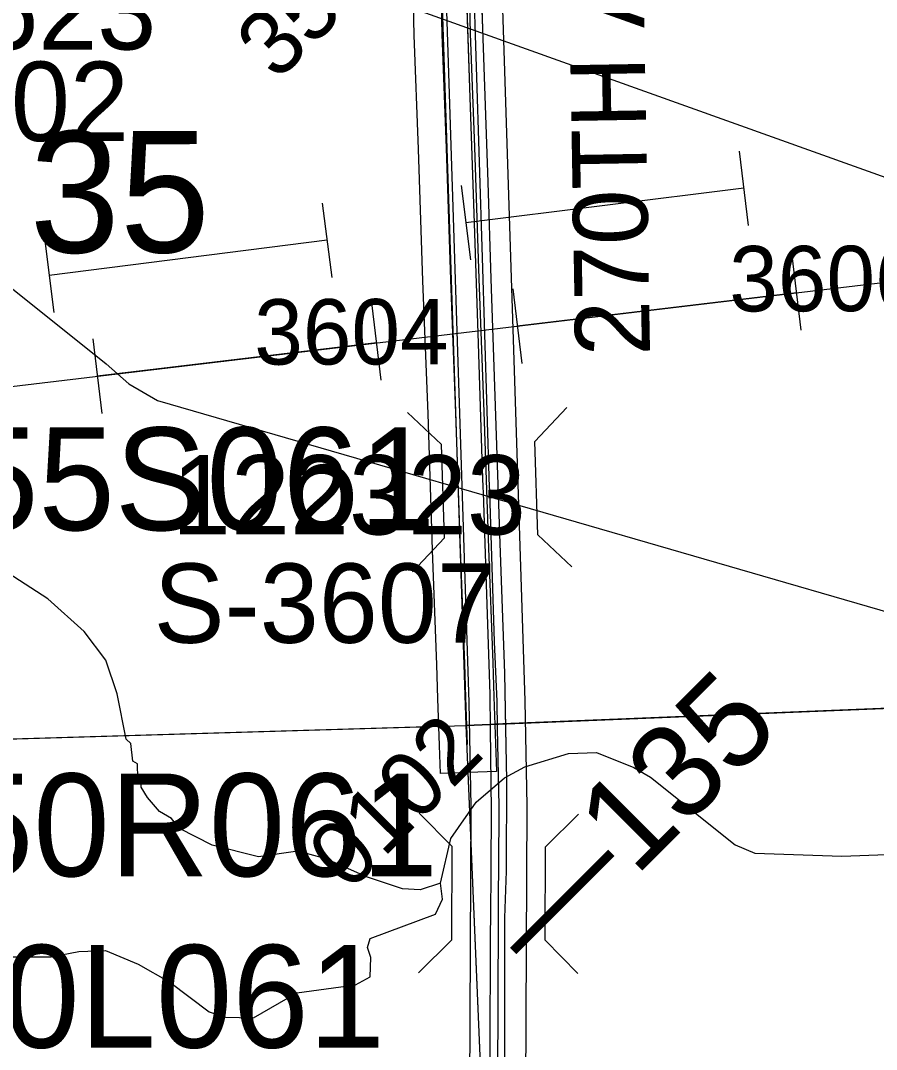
# Model space of a CAD drawing. Extents: x 128.7 to 185.5, y -21.4 to 12.6.
# Drawn here: x 150.899 to 151.816, y -13.541 to -12.439 of the extents above; entities that cross this region are included whole.
import ezdxf

# ---------------------------------------------------------------- set-up
doc = ezdxf.new("R2010")
doc.units = 0
for name, color, linetype in [('tdCoDivCarto', 7, 'Continuous'), ('tdCoHydroRiver', 7, 'Continuous'), ('tdCoPipe', 7, 'Continuous'), ('tdCoPipe1', 7, 'Continuous'), ('tdCoPipe2', 7, 'Continuous'), ('tdCoPriCL', 7, 'Continuous'), ('tdCoPriDiv', 7, 'Continuous'), ('tdCoPrimary', 7, 'Continuous'), ('tdCoSecRdNmbr', 7, 'Continuous'), ('tdCoSecRdTxt', 7, 'Continuous'), ('tdCoSecRteBand', 7, 'Continuous'), ('tdCoSecRteCL', 7, 'Continuous'), ('tdCoSectLine', 7, 'Continuous'), ('tdCoSectLinePart', 7, 'Continuous'), ('tdCoSectNmbr', 7, 'Continuous'), ('tdCoStrucDivPri', 7, 'Continuous'), ('tdCoStrucPriMaintName', 7, 'Continuous'), ('tdCoStrucSecCoName', 7, 'Continuous'), ('tdCoStrucSecFHWANum', 7, 'Continuous'), ('tdCoSurfGravel', 7, 'Continuous'), ('tdStHwyPriRefPost1', 7, 'Continuous'), ('tdStHwyPriRefPost5', 7, 'Continuous')]:
    doc.layers.add(name, color=color, linetype=linetype)

msp = doc.modelspace()

# ---------------------------------------------------------------- linework, layer by layer
at = {"layer": 'tdCoDivCarto'}
for p, q in [((151.3945, -12.4481), (151.3891, -12.2949)), ((151.3758, -12.3852), (151.3805, -12.5218)), ((151.4, -12.6125), (151.3945, -12.4481)), ((151.3805, -12.5218), (151.3849, -12.6564)), ((151.4034, -12.7159), (151.4, -12.6125)), ((151.3849, -12.6564), (151.3893, -12.7852)), ((151.4083, -12.8626), (151.4034, -12.7159)), ((151.3893, -12.7852), (151.3933, -12.9092)), ((151.413, -12.9995), (151.4083, -12.8626)), ((151.3933, -12.9092), (151.3944, -12.9395)), ((151.3944, -12.9395), (151.3946, -12.9445)), ((151.3944, -12.9395), (151.3946, -12.9445)), ((151.3946, -12.9445), (151.3977, -13.0323)), ((151.418, -13.1383), (151.413, -12.9995)), ((151.3977, -13.0323), (151.4017, -13.1612)), ((151.4191, -13.1979), (151.418, -13.1383)), ((151.4017, -13.1612), (151.4021, -13.1976)), ((151.4021, -13.1976), (151.4032, -13.2855)), ((151.4202, -13.2527), (151.4191, -13.1979)), ((151.4197, -13.3464), (151.4202, -13.2527)), ((151.4032, -13.2855), (151.4028, -13.3468)), ((151.4028, -13.3472), (151.4025, -13.4007)), ((151.4028, -13.3468), (151.4028, -13.3472)), ((151.4181, -13.4002), (151.4197, -13.3504)), ((151.4197, -13.3504), (151.4197, -13.3464)), ((151.4025, -13.4008), (151.4024, -13.4155)), ((151.4025, -13.4007), (151.4025, -13.4008)), ((151.418, -13.4061), (151.4181, -13.4002)), ((151.418, -13.5415), (151.418, -13.4061)), ((151.4024, -13.4155), (151.4017, -13.5499))]:
    msp.add_line(p, q, dxfattribs=at)
for points in [[(151.3427, -11.42), (151.3467, -11.5401), (151.3506, -11.6589), (151.3553, -11.7938), (151.3612, -11.9361), (151.3622, -11.9889), (151.3667, -12.1253), (151.3696, -12.2097), (151.3713, -12.2597), (151.3758, -12.3852), (151.3805, -12.5218), (151.3849, -12.6564), (151.3893, -12.7852), (151.3933, -12.9092), (151.3944, -12.9395)], [(151.3427, -11.42), (151.3467, -11.5401), (151.3506, -11.6589), (151.3553, -11.7938), (151.3612, -11.9361), (151.3622, -11.9889), (151.3667, -12.1253), (151.3696, -12.2097), (151.3713, -12.2597), (151.3758, -12.3852), (151.3805, -12.5218), (151.3849, -12.6564), (151.3893, -12.7852), (151.3933, -12.9092), (151.3944, -12.9395)], [(151.3427, -11.42), (151.3467, -11.5401), (151.3506, -11.6589), (151.3553, -11.7938), (151.3612, -11.9361), (151.3622, -11.9889), (151.3667, -12.1253), (151.3696, -12.2097), (151.3713, -12.2597), (151.3758, -12.3852), (151.3805, -12.5218), (151.3849, -12.6564), (151.3893, -12.7852), (151.3933, -12.9092), (151.3944, -12.9395)], [(151.4191, -13.1973), (151.418, -13.1383), (151.413, -12.9995), (151.4083, -12.8626), (151.4034, -12.7159), (151.4, -12.6125), (151.3945, -12.4481), (151.3891, -12.2949), (151.3864, -12.2095), (151.3837, -12.1257), (151.3785, -11.9746), (151.3745, -11.8491), (151.3689, -11.6996), (151.3647, -11.5711), (151.36, -11.4288), (151.3598, -11.4195)], [(151.4191, -13.1979), (151.418, -13.1383), (151.413, -12.9995), (151.4083, -12.8626), (151.4034, -12.7159), (151.4, -12.6125), (151.3945, -12.4481), (151.3891, -12.2949), (151.3864, -12.2095), (151.3837, -12.1257), (151.3785, -11.9746), (151.3745, -11.8491), (151.3689, -11.6996), (151.3647, -11.5711), (151.36, -11.4288), (151.3598, -11.4201)], [(151.4191, -13.1979), (151.418, -13.1383), (151.413, -12.9995), (151.4083, -12.8626), (151.4034, -12.7159), (151.4, -12.6125), (151.3945, -12.4481), (151.3891, -12.2949), (151.3864, -12.2095), (151.3837, -12.1257), (151.3785, -11.9746), (151.3745, -11.8491), (151.3689, -11.6996), (151.3647, -11.5711), (151.36, -11.4288), (151.3598, -11.4201)], [(151.3944, -12.9395), (151.3946, -12.9445)], [(151.3944, -12.9395), (151.3946, -12.9445)], [(151.3946, -12.9445), (151.3977, -13.0323), (151.4017, -13.1612), (151.4021, -13.1976)], [(151.3946, -12.9445), (151.3977, -13.0323), (151.4017, -13.1612), (151.4021, -13.1976)], [(151.3946, -12.9445), (151.3977, -13.0323), (151.4017, -13.1612), (151.4021, -13.1976)], [(151.4021, -13.1976), (151.4032, -13.2855), (151.4028, -13.3468), (151.4028, -13.3472)], [(151.4021, -13.1976), (151.4032, -13.2855), (151.4028, -13.3468), (151.4028, -13.3472)], [(151.4021, -13.1976), (151.4032, -13.2855), (151.4028, -13.3468), (151.4028, -13.3472)], [(151.4166, -13.6808), (151.418, -13.5415), (151.418, -13.4061), (151.4181, -13.4002), (151.4197, -13.3504), (151.4197, -13.3464), (151.4202, -13.2527), (151.4191, -13.1979)], [(151.4179, -13.5485), (151.418, -13.5415), (151.418, -13.4061), (151.4181, -13.4002), (151.4197, -13.3504), (151.4197, -13.3464), (151.4202, -13.2527), (151.4191, -13.1973)], [(151.4179, -13.549), (151.418, -13.5415), (151.418, -13.4061), (151.4181, -13.4002), (151.4197, -13.3504), (151.4197, -13.3464), (151.4202, -13.2527), (151.4191, -13.1979)], [(151.4028, -13.3472), (151.4025, -13.4007), (151.4025, -13.4008)], [(151.4028, -13.3472), (151.4025, -13.4007), (151.4025, -13.4008)], [(151.4028, -13.3472), (151.4025, -13.4007), (151.4025, -13.4008)], [(151.4025, -13.4008), (151.4024, -13.4155), (151.4017, -13.5499), (151.4009, -13.6742), (151.4009, -13.6782), (151.4009, -13.6793)], [(151.4025, -13.4008), (151.4024, -13.4155), (151.4017, -13.5499), (151.4009, -13.6742), (151.4009, -13.6782), (151.4009, -13.6793)], [(151.4025, -13.4008), (151.4024, -13.4155), (151.4017, -13.5499), (151.4009, -13.6742), (151.4009, -13.6782), (151.4009, -13.6801)]]:
    msp.add_lwpolyline(points, dxfattribs=at)
at = {"layer": 'tdCoHydroRiver'}
for points in [[(152.3348, -12.7894), (151.2114, -12.3875)], [(150.0025, -12.44), (150.2597, -12.4833), (150.6842, -12.5714), (150.7163, -12.5876), (150.9906, -12.8071), (151.015, -12.8283), (151.0456, -12.8462), (151.8443, -13.0777)], [(151.349, -13.363), (151.3271, -13.3701), (151.3082, -13.3692), (151.2698, -13.3563), (151.2266, -13.3372), (151.1963, -13.3288), (151.1539, -13.335), (151.1045, -13.3225), (151.0692, -13.3047), (151.0609, -13.294), (151.048, -13.2865), (151.0349, -13.2712), (151.0282, -13.2604), (151.028, -13.2541), (151.0247, -13.251), (151.0242, -13.2353), (151.0194, -13.2323), (151.0171, -13.2134), (151.0122, -13.2088), (151.0027, -13.1602), (150.9904, -13.1243), (150.9672, -13.0936), (150.9282, -13.0586), (150.8797, -13.0271)], [(150.8845, -13.4421), (150.9318, -13.442), (150.9616, -13.4363), (150.99, -13.4353), (151.0252, -13.4499), (151.059, -13.4692), (151.1012, -13.5009), (151.1187, -13.5067), (151.1487, -13.5072), (151.1952, -13.4804), (151.258, -13.4719), (151.2735, -13.4635), (151.2744, -13.4429), (151.2709, -13.432), (151.2737, -13.4224), (151.3438, -13.3963), (151.3512, -13.3803), (151.349, -13.363), (151.36, -13.3153), (151.3871, -13.2765), (151.4177, -13.2502), (151.4394, -13.2384), (151.4863, -13.2241), (151.5162, -13.2231), (151.5562, -13.2391), (151.574, -13.2496), (151.6648, -13.3222), (151.6857, -13.3309), (151.7789, -13.3341), (151.8467, -13.3317)]]:
    msp.add_lwpolyline(points, dxfattribs=at)
at = {"layer": 'tdCoPipe'}
msp.add_lwpolyline([(141.862, -14.949), (144.0814, -14.2683), (145.7745, -13.7388), (145.9312, -13.6747), (145.9234, -13.4239), (152.8711, -12.5946), (153.879, -12.0272), (155.1085, -11.9148), (156.3627, -11.7638), (158.9313, -11.5045), (162.8631, -11.1506)], dxfattribs=at)
at = {"layer": 'tdCoPipe1'}
for p, q in [((151.7256, -12.6908), (151.7352, -12.7707)), ((151.4266, -12.7265), (151.4361, -12.8065)), ((151.2755, -12.7445), (151.2851, -12.8244)), ((150.9764, -12.7802), (150.986, -12.8603))]:
    msp.add_line(p, q, dxfattribs=at)
for points in [[(151.7304, -12.7308), (151.4313, -12.7665)], [(151.2803, -12.7845), (150.9812, -12.8202)]]:
    msp.add_lwpolyline(points, dxfattribs=at)
at = {"layer": 'tdCoPipe2'}
for p, q in [((151.6689, -12.5791), (151.6788, -12.6587)), ((151.3712, -12.6161), (151.3811, -12.6956)), ((151.2223, -12.6349), (151.2324, -12.7144)), ((150.9247, -12.6725), (150.9347, -12.752))]:
    msp.add_line(p, q, dxfattribs=at)
for points in [[(151.6739, -12.6189), (151.3762, -12.6559)], [(151.2274, -12.6746), (150.9297, -12.7122)]]:
    msp.add_lwpolyline(points, dxfattribs=at)
at = {"layer": 'tdCoPriCL'}
msp.add_lwpolyline([(151.4104, -13.5741), (151.4111, -13.4009), (151.4113, -13.3735), (151.4114, -13.3473), (151.4117, -13.2806), (151.4101, -13.1975), (151.4097, -13.1686), (151.4067, -13.1046), (151.4017, -12.9442), (151.4017, -12.9417), (151.4016, -12.9393), (151.3939, -12.6929), (151.3813, -12.2844)], dxfattribs=at)
at = {"layer": 'tdCoPriDiv'}
for points in [[(151.3774, -13.8909), (151.3797, -13.7345), (151.3817, -13.2808), (151.3797, -13.1695), (151.3513, -12.2855), (151.3502, -12.2584)], [(151.4373, -13.8988), (151.4397, -13.7347), (151.4417, -13.2804), (151.4397, -13.1677), (151.4113, -12.2833), (151.4102, -12.2565)]]:
    msp.add_lwpolyline(points, dxfattribs=at)
at = {"layer": 'tdCoPrimary'}
msp.add_line((151.3944, -12.9395), (151.3946, -12.9445), dxfattribs=at)
msp.add_line((151.3944, -12.9395), (151.3946, -12.9445), dxfattribs=at)
for points in [[(151.3427, -11.42), (151.3467, -11.5401), (151.3506, -11.6589), (151.3553, -11.7938), (151.3612, -11.9361), (151.3622, -11.9889), (151.3667, -12.1253), (151.3696, -12.2097), (151.3713, -12.2597), (151.3758, -12.3852), (151.3805, -12.5218), (151.3849, -12.6564), (151.3893, -12.7852), (151.3933, -12.9092), (151.3944, -12.9395)], [(151.3427, -11.42), (151.3467, -11.5401), (151.3506, -11.6589), (151.3553, -11.7938), (151.3612, -11.9361), (151.3622, -11.9889), (151.3667, -12.1253), (151.3696, -12.2097), (151.3713, -12.2597), (151.3758, -12.3852), (151.3805, -12.5218), (151.3849, -12.6564), (151.3893, -12.7852), (151.3933, -12.9092), (151.3944, -12.9395)], [(151.4191, -13.1979), (151.418, -13.1383), (151.413, -12.9995), (151.4083, -12.8626), (151.4034, -12.7159), (151.4, -12.6125), (151.3945, -12.4481), (151.3891, -12.2949), (151.3864, -12.2095), (151.3837, -12.1257), (151.3785, -11.9746), (151.3745, -11.8491), (151.3689, -11.6996), (151.3647, -11.5711), (151.36, -11.4288), (151.3598, -11.4201)], [(151.4191, -13.1979), (151.418, -13.1383), (151.413, -12.9995), (151.4083, -12.8626), (151.4034, -12.7159), (151.4, -12.6125), (151.3945, -12.4481), (151.3891, -12.2949), (151.3864, -12.2095), (151.3837, -12.1257), (151.3785, -11.9746), (151.3745, -11.8491), (151.3689, -11.6996), (151.3647, -11.5711), (151.36, -11.4288), (151.3598, -11.4201)], [(151.418, -13.5415), (151.418, -13.4061), (151.4181, -13.4002), (151.4197, -13.3504), (151.4197, -13.3464), (151.4202, -13.2527), (151.4191, -13.1979), (151.418, -13.1383), (151.413, -12.9995), (151.4083, -12.8626), (151.4034, -12.7159), (151.4, -12.6125), (151.3945, -12.4481), (151.3891, -12.2949)], [(151.3758, -12.3852), (151.3805, -12.5218), (151.3849, -12.6564), (151.3893, -12.7852), (151.3933, -12.9092), (151.3944, -12.9395), (151.3946, -12.9445), (151.3977, -13.0323), (151.4017, -13.1612), (151.4021, -13.1976), (151.4032, -13.2855), (151.4028, -13.3468), (151.4028, -13.3472), (151.4025, -13.4007), (151.4025, -13.4008), (151.4024, -13.4155), (151.4017, -13.5499)], [(151.3946, -12.9445), (151.3977, -13.0323), (151.4017, -13.1612), (151.4021, -13.1976)], [(151.3946, -12.9445), (151.3977, -13.0323), (151.4017, -13.1612), (151.4021, -13.1976)], [(151.4021, -13.1976), (151.4032, -13.2855), (151.4028, -13.3468), (151.4028, -13.3472)], [(151.4021, -13.1976), (151.4032, -13.2855), (151.4028, -13.3468), (151.4028, -13.3472)], [(151.4166, -13.6808), (151.418, -13.5415), (151.418, -13.4061), (151.4181, -13.4002), (151.4197, -13.3504), (151.4197, -13.3464), (151.4202, -13.2527), (151.4191, -13.1979)], [(151.4166, -13.6808), (151.418, -13.5415), (151.418, -13.4061), (151.4181, -13.4002), (151.4197, -13.3504), (151.4197, -13.3464), (151.4202, -13.2527), (151.4191, -13.1979)], [(151.4028, -13.3472), (151.4025, -13.4007), (151.4025, -13.4008)], [(151.4028, -13.3472), (151.4025, -13.4007), (151.4025, -13.4008)], [(151.4025, -13.4008), (151.4024, -13.4155), (151.4017, -13.5499), (151.4009, -13.6742), (151.4009, -13.6782), (151.4009, -13.6801)], [(151.4025, -13.4008), (151.4024, -13.4155), (151.4017, -13.5499), (151.4009, -13.6742), (151.4009, -13.6782), (151.4009, -13.6801)]]:
    msp.add_lwpolyline(points, dxfattribs=at)
at = {"layer": 'tdCoSecRteBand'}
msp.add_lwpolyline([(151.3776, -12.3126), (151.3808, -12.453), (151.3853, -12.5749), (151.3853, -12.5749), (151.3853, -12.5749), (151.3902, -12.7159), (151.3956, -12.8584), (151.3956, -12.8585), (151.3956, -12.8585), (151.4006, -13.0043), (151.405, -13.1273), (151.405, -13.1273), (151.405, -13.1273), (151.4062, -13.1634), (151.408, -13.2136), (151.409, -13.2436), (151.349, -13.2457), (151.348, -13.2157), (151.3463, -13.1655), (151.345, -13.1294), (151.3406, -13.0064), (151.3406, -13.0063), (151.3406, -13.0063), (151.3357, -12.8606), (151.3302, -12.7182), (151.3302, -12.7181), (151.3302, -12.7181), (151.3253, -12.577), (151.3209, -12.455), (151.3209, -12.4548), (151.3209, -12.4546), (151.3177, -12.3145)], dxfattribs=at)
at = {"layer": 'tdCoSecRteCL'}
msp.add_lwpolyline([(151.378, -13.2147), (151.3762, -13.1644), (151.375, -13.1284), (151.3706, -13.0053), (151.3656, -12.8596), (151.3602, -12.717), (151.3553, -12.576), (151.3508, -12.4539), (151.3476, -12.3133)], dxfattribs=at)
at = {"layer": 'tdCoSectLine'}
for points in [[(151.3428, -12.1854), (151.3763, -13.1941)], [(152.3674, -13.154), (151.3763, -13.1941)], [(151.3763, -13.1941), (152.3674, -13.1541)], [(150.378, -13.2238), (151.3763, -13.1941)], [(151.3763, -13.1941), (151.4037, -13.8434)]]:
    msp.add_lwpolyline(points, dxfattribs=at)
at = {"layer": 'tdCoSectLinePart'}
for points in [[(152.3674, -13.154), (151.4068, -13.1929)], [(151.4068, -13.1929), (152.3674, -13.1541)], [(150.66, -13.2154), (151.3468, -13.195)], [(151.3784, -13.2446), (151.4037, -13.8434)]]:
    msp.add_lwpolyline(points, dxfattribs=at)
at = {"layer": 'tdCoStrucDivPri'}
for points in [[(151.4896, -13.0244), (151.4532, -12.9901), (151.4501, -12.8902), (151.4843, -12.8538)], [(151.319, -13.0297), (151.3532, -12.9932), (151.3501, -12.8933), (151.3137, -12.859)], [(151.3255, -13.459), (151.361, -13.4238), (151.3615, -13.3238), (151.3263, -13.2883)], [(151.4962, -13.4598), (151.461, -13.4243), (151.4615, -13.3243), (151.497, -13.2891)]]:
    msp.add_lwpolyline(points, dxfattribs=at)
at = {"layer": 'tdCoSurfGravel'}
msp.add_line((151.378, -13.2147), (151.3762, -13.1644), dxfattribs=at)
msp.add_lwpolyline([(151.3762, -13.1644), (151.375, -13.1284), (151.3706, -13.0053), (151.3656, -12.8596), (151.3602, -12.717), (151.3553, -12.576), (151.3508, -12.4539), (151.3476, -12.3133)], dxfattribs=at)

# ---------------------------------------------------------------- texts
at = {"layer": 'tdCoSecRdNmbr'}
for s, rotation, p in [('3507', 45.1132, (151.1741, -12.5053)), ('3606', 0.1148, (151.6585, -12.7508)), ('3604', 0.1145, (151.1495, -12.8078)), ('0102', 45.1133, (151.2509, -13.3737))]:
    msp.add_text(s, height=0.07, rotation=rotation, dxfattribs=at).set_placement(p)
at = {"layer": 'tdCoSecRdTxt'}
msp.add_text('270TH AVE', height=0.08, rotation=91, dxfattribs=at).set_placement((151.5736, -12.798))
at = {"layer": 'tdCoSectNmbr'}
msp.add_text('35', height=0.13, rotation=0.1142, dxfattribs=at).set_placement((150.9088, -12.6879))
at = {"layer": 'tdCoStrucPriMaintName'}
for s, p in [('23355S061', (150.591, -12.9851)), ('23355S061', (150.591, -12.9851)), ('23355S061', (150.591, -12.9851)), ('23350R061', (150.5855, -13.3557)), ('23350R061', (150.5855, -13.3557)), ('23350R061', (150.5855, -13.3557)), ('23350L061', (150.5533, -13.5393)), ('23350L061', (150.5533, -13.5393)), ('23350L061', (150.5533, -13.5393))]:
    msp.add_text(s, height=0.11, dxfattribs=at).set_placement(p)
at = {"layer": 'tdCoStrucSecCoName'}
for s, p in [('S-3523', (150.6779, -12.4703)), ('S-3607', (151.0417, -13.1057))]:
    msp.add_text(s, height=0.085, dxfattribs=at).set_placement(p)
at = {"layer": 'tdCoStrucSecFHWANum'}
for s, p in [('122302', (150.6358, -12.5683)), ('122323', (151.0612, -12.9897))]:
    msp.add_text(s, height=0.085, dxfattribs=at).set_placement(p)
at = {"layer": 'tdStHwyPriRefPost1'}
msp.add_text('‒‒135', height=0.1, rotation=45, dxfattribs=at).set_placement((151.4529, -13.4619))
at = {"layer": 'tdStHwyPriRefPost5'}
msp.add_text('‒‒135', height=0.1, rotation=45, dxfattribs=at).set_placement((151.4529, -13.4619))

doc.saveas('drawing.dxf')
